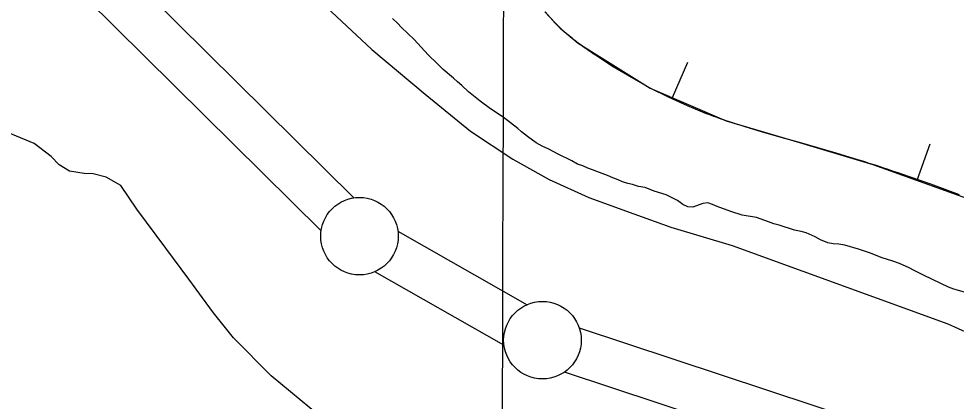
# Model space of a CAD drawing. Extents: x 3146026 to 3183936, y 897894 to 923344.
# Drawn here: x 3170839 to 3171443, y 906719 to 906965 of the extents above; entities that cross this region are included whole.
import ezdxf

# ---------------------------------------------------------------- set-up
doc = ezdxf.new("R2010")
doc.units = 0
for name, color, linetype in [('V-BORW-LINE', 7, 'Continuous'), ('V-GRID-MAJR', 7, 'Continuous'), ('V-LEVE-TOET', 7, 'Continuous'), ('V-SURV-LINE', 7, 'Continuous'), ('V-TOPO-SHOR', 7, 'Continuous')]:
    doc.layers.add(name, color=color, linetype=linetype)

msp = doc.modelspace()

# ---------------------------------------------------------------- linework, layer by layer
at = {"layer": 'V-BORW-LINE'}
for p, q in [((3171184.36, 906962.25), (3171177.9, 906969.51)), ((3171191.55, 906955.64), (3171184.36, 906962.25)), ((3171221.8, 906934.03), (3171210.33, 906941.54)), ((3171233.58, 906927.14), (3171221.8, 906934.03)), ((3171259.92, 906914.25), (3171269.8, 906937.21)), ((3171245.48, 906920.46), (3171233.58, 906927.14)), ((3171257.46, 906914.57), (3171245.48, 906920.46)), ((3171269.54, 906908.89), (3171257.46, 906914.57)), ((3171281.92, 906903.87), (3171269.54, 906908.89)), ((3171318.08, 906892.04), (3171306.26, 906895.64)), ((3171329.94, 906888.64), (3171318.08, 906892.04)), ((3171341.82, 906885.28), (3171329.94, 906888.64)), ((3171353.67, 906881.91), (3171341.82, 906885.28)), ((3171417.56, 906860.96), (3171425.99, 906884.5)), ((3171365.51, 906878.48), (3171353.67, 906881.91)), ((3171377.3, 906874.87), (3171365.51, 906878.48)), ((3171426.37, 906858.47), (3171407.76, 906864.96)), ((3171444.84, 906851.62), (3171426.37, 906858.47))]:
    msp.add_line(p, q, dxfattribs=at)
for points in [[(3171177.65, 906969.48), (3171187.65, 906958.98)], [(3171187.65, 906958.98), (3171199.13, 906949.48)], [(3171199.13, 906949.48), (3171245.48, 906920.46)], [(3171245.48, 906920.46), (3171294.49, 906899.37)], [(3171294.49, 906899.37), (3171341.82, 906885.28)], [(3171341.82, 906885.28), (3171389.06, 906871.17)], [(3171389.06, 906871.17), (3171463.26, 906844.61)]]:
    msp.add_lwpolyline(points, dxfattribs=at)
for points in [[(3171210.33, 906941.54), (3171199.13, 906949.48), (3171191.55, 906955.64)], [(3171306.26, 906895.64), (3171294.49, 906899.37), (3171281.92, 906903.87)], [(3171407.76, 906864.96), (3171389.06, 906871.17), (3171377.3, 906874.87)]]:
    msp.add_spline(points, degree=3, dxfattribs=at)
at = {"layer": 'V-GRID-MAJR'}
msp.add_spline([(3171139.74, 903307.69), (3171158.25, 909367.47), (3171176.77, 915430.34), (3171195.29, 921493.26), (3171195.29, 921496.29)], degree=3, dxfattribs=at)
at = {"layer": 'V-LEVE-TOET'}
for points in [[(3171499.45, 907605.15), (3171325.16, 907414.93), (3171129.03, 907208.27), (3170995.5, 907060.73), (3170987.62, 907043.82), (3170987.53, 907028.45), (3170996.82, 907012.03), (3171012.69, 906993.98), (3171040.29, 906969.48), (3171066.3, 906945.19), (3171100.67, 906916.46), (3171129.87, 906892.75), (3171157.11, 906874.64), (3171180.39, 906861.53), (3171206.07, 906849.82), (3171234.95, 906839.28), (3171258.85, 906830.76), (3171298.5, 906818.97), (3171437.51, 906768.5), (3171484.1, 906747.28)], [(3171032.56, 906709.06), (3171001.37, 906734.98), (3170976.96, 906759.46), (3170964.08, 906775.5), (3170948.24, 906797.34), (3170933.38, 906817.18), (3170914.76, 906842.43), (3170904.47, 906857.66), (3170894.92, 906862.9), (3170886.55, 906865.14), (3170880.76, 906865.37), (3170871.39, 906866.82), (3170864.63, 906871.05), (3170859.47, 906876.27), (3170848.54, 906884.71), (3170823.05, 906895.23), (3170809.09, 906897.3), (3170804.1, 906896.73), (3170792.3, 906892.21), (3170668.1, 906771.96), (3170524.73, 906651.22)]]:
    msp.add_lwpolyline(points, dxfattribs=at)
at = {"layer": 'V-SURV-LINE'}
for points in [[(3170865.43, 907037.01), (3171054.6, 906849.66)], [(3171033.49, 906828.35), (3170844.32, 907015.69)], [(3171083.01, 906828.12), (3171166.21, 906780.79)], [(3171151.38, 906754.71), (3171068.18, 906802.04)], [(3171199.84, 906765.83), (3171382.14, 906705.42)], [(3171372.73, 906676.94), (3171190.42, 906737.35)]]:
    msp.add_lwpolyline(points, dxfattribs=at)
for centre in [(3171058.24, 906824.95), (3171176.16, 906757.88)]:
    msp.add_circle(centre, 25, dxfattribs=at)
at = {"layer": 'V-TOPO-SHOR'}
for points in [[(3171224.95, 906861.34), (3171221.56, 906862.55), (3171218.18, 906864.17), (3171211.21, 906866.6), (3171208.42, 906867.82), (3171205.43, 906868.83), (3171202.25, 906870.24), (3171198.66, 906871.46), (3171195.08, 906873.48), (3171186.32, 906877.72), (3171180.35, 906880.94), (3171175.98, 906882.96), (3171172.2, 906885.18), (3171166.43, 906889.2), (3171162.66, 906892.22), (3171160.27, 906894.43), (3171150.93, 906901.66), (3171142.58, 906907.1), (3171136.02, 906911.93), (3171128.47, 906917.95), (3171124.1, 906922.17), (3171121.32, 906924.38), (3171118.74, 906926.79), (3171112.19, 906932.41), (3171108.42, 906936.03), (3171102.46, 906941.85), (3171098.1, 906946.86), (3171093.54, 906951.68), (3171085.4, 906959.5), (3171082.82, 906962.31), (3171079.44, 906965.32)], [(3171458.62, 906785.79), (3171441.29, 906790.88), (3171437.91, 906792.1), (3171422.18, 906799.57), (3171418.8, 906801.38), (3171415.21, 906803), (3171412.43, 906804.61), (3171406.26, 906807.24), (3171401.87, 906808.86), (3171395.1, 906810.9), (3171386.94, 906814.14), (3171379.76, 906816.57), (3171371, 906819.21), (3171367.21, 906819.83), (3171363.42, 906820.05), (3171360.03, 906820.67), (3171355.25, 906822.69), (3171351.87, 906824.51), (3171346.1, 906827.13), (3171342.91, 906827.95), (3171338.52, 906828.77), (3171328.76, 906832.02), (3171325.37, 906832.84), (3171321.79, 906834.25), (3171314.02, 906836.89), (3171304.85, 906838.54), (3171297.48, 906840.78), (3171288.71, 906844.02), (3171285.73, 906845.43), (3171282.74, 906846.45), (3171279.55, 906846.07), (3171273.15, 906843.71), (3171269.95, 906843.92), (3171266.57, 906845.34), (3171263.19, 906847.95), (3171259.81, 906849.77), (3171255.83, 906851.59), (3171248.26, 906854.02), (3171242.28, 906856.25), (3171238.1, 906856.87), (3171234.11, 906858.29), (3171231.12, 906858.91), (3171227.74, 906859.92), (3171224.95, 906861.34)]]:
    msp.add_lwpolyline(points, dxfattribs=at)

doc.saveas('drawing.dxf')
